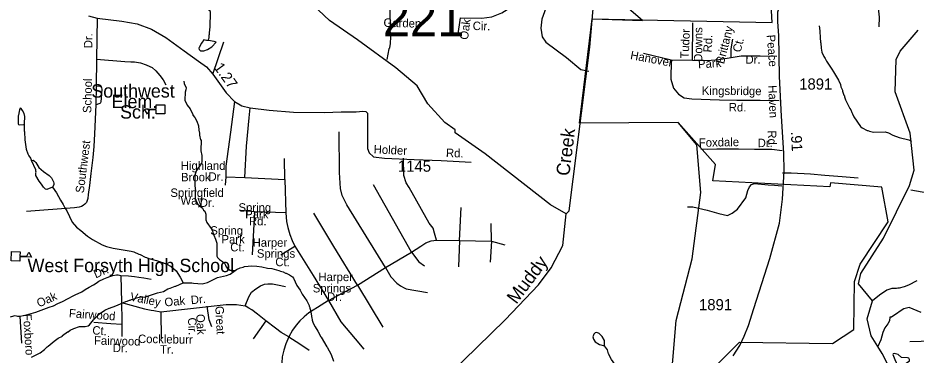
# Model space of a CAD drawing. Extents: x 1547597 to 1699558, y 810033 to 920809.
# Drawn here: x 1589892 to 1599977, y 843512 to 847300 of the extents above; entities that cross this region are included whole.
import ezdxf

# ---------------------------------------------------------------- set-up
doc = ezdxf.new("R2010")
doc.units = 0
for name, color, linetype in [('Exist Boundary Political City Limit New', 7, 'Continuous'), ('Exist Cultural Educational Facility High CELL', 7, 'Continuous'), ('Exist Cultural Educational Facility High Label', 7, 'Continuous'), ('Exist Hydrographic Creek Single Shore', 7, 'Continuous'), ('Exist Hydrographic Misc Water Feature', 7, 'Continuous'), ('Exist Road Non-System Type 51', 7, 'Continuous'), ('Exist Road Non-System Type 51 Label', 7, 'Continuous'), ('Exist Road Secondary Mileage Hundredths English Label', 7, 'Continuous'), ('Exist Road Secondary Structure Standard Bridge Number Label', 7, 'Continuous'), ('Exist Road Secondary Type 51 Attributed', 7, 'Continuous'), ('Exist Road Secondary Type 51 Label', 7, 'Continuous'), ('Exist Road Secondary Type 51 Number Label', 7, 'Continuous'), ('Map Preparation Boundary City Limit Buffer Line', 7, 'Continuous'), ('Old_Level_32', 7, 'Continuous')]:
    doc.layers.add(name, color=color, linetype=linetype)

msp = doc.modelspace()

# ---------------------------------------------------------------- linework, layer by layer
at = {"layer": 'Exist Boundary Political City Limit New'}
for points in [[(1596834, 842496), (1597993, 843658), (1599040, 843642), (1599279, 843799), (1599288, 844340), (1599351, 844533), (1599666, 845011), (1599594, 845397), (1599018, 845448), (1599009, 845401), (1597697, 845469), (1597727, 845653), (1597305, 846124), (1596197, 846118), (1596339, 847290), (1598360, 847250), (1598324, 847909)], [(1595522, 841579), (1594850, 841736), (1594723, 842018), (1594709, 842340), (1594709, 842340), (1594924, 842979), (1595951, 843051), (1596367, 842594), (1596609, 842749), (1596776, 842592), (1597209, 843009), (1597282, 843899), (1597465, 844594), (1597562, 845337), (1597514, 845873), (1597305, 846124), (1596197, 846118), (1596339, 847290), (1596905, 847270), (1596284, 847807)]]:
    msp.add_lwpolyline(points, dxfattribs=at)
at = {"layer": 'Exist Cultural Educational Facility High CELL'}
for points in [[(1591542, 846223), (1591444, 846222), (1591444, 846268), (1591369, 846266), (1591345, 846219), (1591315, 846275), (1591443, 846277), (1591443, 846323), (1591541, 846325)], [(1589818, 844674), (1589916, 844671), (1589915, 844625), (1589990, 844623), (1590015, 844669), (1590043, 844612), (1589915, 844615), (1589913, 844569), (1589815, 844572)]]:
    msp.add_lwpolyline(points, close=True, dxfattribs=at)
at = {"layer": 'Exist Hydrographic Creek Single Shore'}
for points in [[(1596047, 845100), (1596081, 845132), (1596314, 846972), (1596354, 847447), (1596483, 848403), (1596507, 848510), (1596491, 848987), (1596791, 850275), (1596938, 851299), (1596915, 851431), (1596842, 851593), (1596440, 852114), (1596104, 852640), (1596043, 852962), (1596038, 853212), (1596006, 853288)], [(1599872, 842994), (1599597, 843529), (1599550, 843610), (1599472, 843727), (1599430, 843920), (1599488, 844120), (1599330, 844314), (1599356, 844429), (1599612, 844827), (1599903, 845416), (1599955, 845589), (1599911, 846006), (1599742, 846469), (1599755, 846833), (1599798, 846925), (1600001, 847163)], [(1594690, 841408), (1594420, 841804), (1594323, 842029), (1594276, 842280), (1594273, 842654), (1594342, 842830), (1594740, 843298), (1595365, 843909), (1595737, 844302), (1595881, 844493), (1596009, 844743), (1596047, 845100)]]:
    msp.add_lwpolyline(points, dxfattribs=at)
at = {"layer": 'Exist Hydrographic Misc Water Feature'}
for points in [[(1593706, 847053), (1593390, 847270), (1593204, 847446), (1593090, 847577), (1592982, 847612), (1592399, 847637), (1592131, 847663), (1591732, 847775), (1591130, 848111)], [(1592033, 847046), (1592034, 847068), (1592038, 847076), (1592039, 847108), (1592043, 847116), (1592043, 847148), (1592047, 847156), (1592048, 847180), (1592052, 847188), (1592054, 847371), (1592039, 847382), (1592041, 847416), (1592046, 847461), (1592063, 847492), (1592075, 847511), (1592083, 847527), (1592093, 847543), (1592099, 847565), (1592109, 847616), (1592131, 847663)], [(1594070, 847386), (1594072, 847186), (1594069, 847162), (1594074, 847098), (1594071, 847002), (1594067, 846994), (1594063, 846962), (1594058, 846954), (1594033, 846832)], [(1595821, 847410), (1595774, 847286), (1595764, 847186), (1595779, 847086), (1595821, 847028), (1596053, 846856), (1596214, 846720), (1596303, 846703)], [(1598889, 847211), (1598896, 847154), (1598896, 847122), (1598900, 847106), (1598899, 847058), (1598903, 847050), (1598903, 847026), (1598907, 847018), (1598910, 846962), (1598921, 846914), (1598943, 846866), (1598956, 846846), (1598972, 846813), (1599031, 846723), (1599052, 846696), (1599107, 846600), (1599128, 846551), (1599134, 846525), (1599151, 846487), (1599151, 846479), (1599168, 846431), (1599174, 846423), (1599174, 846415), (1599186, 846379), (1599232, 846282), (1599244, 846266), (1599258, 846238), (1599262, 846222), (1599277, 846189), (1599352, 846080), (1599373, 846064), (1599429, 846035), (1599437, 846035), (1599453, 846027), (1599501, 846016), (1599629, 846020), (1599668, 846008), (1599716, 845983), (1599788, 845956), (1599895, 845929), (1599928, 845917)], [(1592033, 847046), (1592026, 847048), (1592010, 847048), (1591978, 847055), (1591954, 847017), (1591927, 846967), (1591925, 846959), (1591927, 846945), (1591941, 846931), (1591981, 846929), (1592021, 846946), (1592069, 846977), (1592118, 847026), (1592094, 847035), (1592033, 847046)], [(1596047, 845100), (1595874, 845202), (1595139, 845772), (1594800, 846008), (1594801, 846041), (1594685, 846125), (1594496, 846336), (1594374, 846539), (1594135, 846741), (1593706, 847053)], [(1591755, 846588), (1591760, 846564), (1591780, 846515), (1591779, 846491), (1591771, 846467), (1591766, 846376), (1591793, 846319), (1591825, 846279), (1591856, 846214), (1591856, 846208), (1591878, 846182), (1591899, 846142), (1591919, 846086), (1591922, 846038), (1591930, 846006), (1591929, 845982), (1591943, 845932), (1591949, 845929), (1591947, 845807), (1591956, 845753), (1591958, 845685), (1591954, 845669), (1591937, 845638), (1591915, 845614), (1591897, 845582), (1591888, 845566), (1591880, 845534), (1591877, 845471), (1591879, 845407), (1591882, 845399), (1591882, 845377), (1591886, 845370), (1591882, 845319), (1591881, 845259), (1591886, 845255), (1591912, 845206), (1591966, 845162), (1591977, 845141), (1591989, 845129), (1592003, 845097), (1592002, 845033), (1592012, 845001), (1592061, 844936), (1592080, 844896), (1592080, 844888), (1592088, 844872), (1592090, 844860), (1592112, 844816), (1592127, 844768), (1592125, 844624), (1592133, 844610), (1592157, 844585), (1592190, 844563), (1592210, 844545), (1592224, 844523), (1592230, 844503), (1592244, 844484), (1592275, 844466), (1592291, 844466), (1592299, 844462), (1592333, 844463)], [(1589962, 846101), (1589967, 846114), (1589968, 846194), (1589961, 846226), (1589945, 846259), (1589927, 846283), (1589917, 846288), (1589913, 846280), (1589911, 846267), (1589905, 846247), (1589900, 846207), (1589896, 846199), (1589895, 846111), (1589899, 846103), (1589909, 846099), (1589962, 846101)], [(1589962, 846101), (1589962, 846030), (1589966, 846022), (1589969, 845930), (1589984, 845826), (1590003, 845774), (1590015, 845750), (1590033, 845726), (1590043, 845700)], [(1602102, 845970), (1602064, 845967), (1601994, 845947), (1601757, 845853), (1601659, 845834), (1601580, 845807), (1601533, 845784), (1601487, 845748), (1601374, 845639), (1601324, 845602), (1601278, 845580), (1601235, 845569), (1601039, 845567), (1601006, 845556), (1600924, 845506), (1600899, 845505), (1600774, 845442), (1600589, 845366), (1600447, 845322), (1600302, 845321), (1600184, 845329), (1600045, 845343), (1599917, 845365)], [(1590043, 845700), (1590062, 845701), (1590078, 845691), (1590092, 845675), (1590127, 845620), (1590179, 845576), (1590244, 845529), (1590268, 845505), (1590291, 845458), (1590295, 845442), (1590295, 845426), (1590279, 845399)], [(1590279, 845399), (1590218, 845371), (1590203, 845376), (1590189, 845386), (1590179, 845398), (1590157, 845432), (1590130, 845465), (1590092, 845529), (1590093, 845561), (1590097, 845569), (1590093, 845577), (1590093, 845593), (1590043, 845700)], [(1590279, 845399), (1590326, 845334), (1590369, 845254), (1590400, 845205), (1590420, 845165), (1590442, 845133), (1590502, 845004), (1590549, 844948), (1590597, 844913), (1590672, 844848), (1590728, 844809), (1590839, 844752), (1590887, 844731), (1590963, 844714), (1591162, 844680), (1591194, 844672), (1591250, 844647), (1591266, 844643), (1591321, 844614), (1591337, 844610), (1591361, 844597), (1591417, 844581), (1591449, 844576), (1591558, 844539), (1591612, 844507), (1591667, 844458), (1591712, 844389), (1591746, 844323)], [(1591746, 844323), (1591846, 844323), (1591862, 844319), (1591962, 844314), (1592022, 844329), (1592134, 844384), (1592235, 844407), (1592275, 844422), (1592333, 844463)], [(1592333, 844463), (1592347, 844473), (1592388, 844493), (1592420, 844500), (1592436, 844508), (1592520, 844515), (1592576, 844512), (1592632, 844505), (1592696, 844489), (1592743, 844484), (1592823, 844463), (1592839, 844455), (1592871, 844447), (1592895, 844434), (1592903, 844434), (1592943, 844414), (1592974, 844391), (1592988, 844375), (1593025, 844293), (1593061, 844240), (1593084, 844195), (1593135, 844123), (1593162, 844071), (1593162, 844063), (1593170, 844047), (1593170, 844039), (1593182, 844007), (1593181, 843991), (1593185, 843983), (1593185, 843967), (1593189, 843959), (1593189, 843943), (1593193, 843935), (1593196, 843903), (1593208, 843871), (1593228, 843830), (1593259, 843782), (1593293, 843718), (1593298, 843713), (1593360, 843603), (1593365, 843600), (1593408, 843518), (1593437, 843444)], [(1590044, 843487), (1590141, 843539), (1590189, 843575), (1590220, 843604), (1590232, 843611), (1590299, 843667), (1590343, 843703), (1590391, 843726), (1590393, 843731), (1590448, 843773), (1590456, 843775), (1590480, 843793), (1590520, 843812), (1590584, 843832), (1590648, 843835), (1590680, 843842), (1590696, 843852), (1590739, 843908), (1590806, 843977), (1590869, 844016), (1590915, 844039), (1590919, 844039), (1590991, 844064), (1591103, 844113), (1591119, 844117), (1591144, 844128), (1591152, 844128), (1591168, 844136), (1591200, 844144), (1591224, 844155), (1591272, 844167), (1591296, 844166), (1591312, 844162), (1591460, 844212), (1591525, 844228), (1591577, 844257), (1591601, 844263), (1591657, 844286), (1591665, 844286), (1591746, 844323)], [(1599986, 844346), (1599893, 844299), (1599843, 844278), (1599789, 844263), (1599771, 844263), (1599756, 844259), (1599707, 844260), (1599650, 844243), (1599566, 844186), (1599488, 844120)], [(1600033, 843991), (1599901, 844045), (1599842, 844031), (1599809, 844012), (1599747, 843969), (1599729, 843958), (1599700, 843939), (1599684, 843938), (1599678, 843895), (1599662, 843864), (1599627, 843819), (1599605, 843764), (1599583, 843683), (1599550, 843610)], [(1599738, 843464), (1599771, 843388), (1599786, 843377), (1599877, 843427), (1599903, 843447), (1599904, 843464), (1599897, 843478), (1599883, 843482), (1599813, 843486), (1599776, 843520), (1599732, 843528), (1599722, 843525), (1599718, 843517), (1599738, 843464)]]:
    msp.add_lwpolyline(points, dxfattribs=at)
at = {"layer": 'Exist Road Non-System Type 51'}
for p, q in [((1590781, 847299), (1590774, 846835)), ((1594858, 847303), (1594827, 847095)), ((1592080, 846667), (1592205, 847030)), ((1590774, 846835), (1590772, 846535)), ((1590772, 846535), (1590767, 846325)), ((1592890, 845483), (1592887, 845721)), ((1592225, 845515), (1592220, 845422)), ((1592225, 845515), (1592440, 845509)), ((1592440, 845509), (1592890, 845483)), ((1592890, 845483), (1592900, 845109)), ((1594311, 844669), (1593886, 845426)), ((1592547, 845121), (1592393, 845138)), ((1594020, 844495), (1593587, 845202)), ((1594852, 844800), (1594870, 845172)), ((1592547, 845121), (1592524, 844637)), ((1592900, 845109), (1592547, 845121)), ((1595210, 844791), (1595205, 844991)), ((1592844, 844637), (1593002, 844735)), ((1594593, 844805), (1594852, 844800)), ((1594852, 844800), (1594838, 844505)), ((1594852, 844800), (1595210, 844791)), ((1595210, 844791), (1595196, 844555)), ((1595210, 844791), (1595361, 844750)), ((1594020, 844495), (1594311, 844669)), ((1593704, 844297), (1594020, 844495)), ((1591047, 844408), (1591055, 844102)), ((1593380, 844124), (1593704, 844297)), ((1593704, 844297), (1593988, 843825)), ((1592038, 843908), (1592018, 844062)), ((1589912, 843948), (1589931, 843646)), ((1591497, 843999), (1591499, 843693)), ((1592069, 843831), (1592038, 843908)), ((1592676, 843897), (1592532, 843696))]:
    msp.add_line(p, q, dxfattribs=at)
for points in [[(1599388, 847871), (1599423, 847774), (1599429, 847700), (1599476, 847606), (1599527, 847539), (1599547, 847445), (1599564, 847307), (1599560, 847199)], [(1594858, 847303), (1595100, 847297), (1595213, 847311), (1595327, 847356), (1595445, 847433), (1595449, 847439)], [(1597467, 846822), (1597471, 847245)], [(1597901, 846852), (1597901, 846952), (1597920, 847062)], [(1597228, 846826), (1596916, 846902)], [(1597901, 846852), (1597762, 846829), (1597636, 846818), (1597467, 846822)], [(1598413, 846865), (1598228, 846870), (1598094, 846870), (1598015, 846872), (1597901, 846852)], [(1590774, 846835), (1591094, 846810), (1591160, 846807), (1591200, 846805), (1591270, 846794), (1591331, 846773), (1591373, 846754), (1591399, 846744), (1591440, 846705), (1591486, 846655), (1591523, 846604), (1591554, 846550)], [(1597228, 846826), (1597223, 846613), (1597252, 846510), (1597310, 846442), (1597373, 846401), (1597458, 846392), (1597772, 846381), (1597965, 846375), (1598226, 846377), (1598439, 846372)], [(1597467, 846822), (1597228, 846826)], [(1590767, 846325), (1590791, 846334), (1590805, 846338), (1590821, 846346), (1590827, 846360), (1590832, 846396), (1590839, 846500), (1590835, 846516), (1590827, 846524), (1590814, 846528), (1590772, 846535)], [(1592324, 846362), (1592280, 846017), (1592228, 845634), (1592225, 845515)], [(1590767, 846325), (1590752, 845999), (1590744, 845857), (1590732, 845731), (1590709, 845551), (1590697, 845417), (1590682, 845318), (1590677, 845272), (1590671, 845248), (1590661, 845226), (1590642, 845206), (1590626, 845192), (1590604, 845181), (1590578, 845173), (1590526, 845166), (1589987, 845125)], [(1592440, 845509), (1592460, 845860), (1592489, 846176), (1592498, 846289)], [(1593587, 845202), (1593533, 845306), (1593513, 845385), (1593502, 845564), (1593499, 846019)], [(1597560, 845828), (1597639, 845826), (1597739, 845831), (1597985, 845830), (1598165, 845827), (1598358, 845826), (1598474, 845812)], [(1594593, 844805), (1594571, 844880), (1594556, 844938), (1594511, 844996), (1594285, 845394), (1594253, 845449), (1594226, 845531), (1594221, 845726)], [(1598479, 845561), (1598575, 845558), (1598793, 845547), (1598952, 845535), (1599149, 845518), (1599328, 845502)], [(1597410, 845179), (1597471, 845177), (1597630, 845139), (1597762, 845104), (1597860, 845082), (1597911, 845105), (1597971, 845151), (1598067, 845279), (1598090, 845361), (1598107, 845404), (1598128, 845429), (1598165, 845441), (1598316, 845426), (1598386, 845421), (1598471, 845414)], [(1592900, 845109), (1592909, 845014), (1592924, 844947), (1592947, 844866), (1592973, 844799), (1593002, 844735)], [(1593704, 844297), (1593441, 844732), (1593215, 845106)], [(1593002, 844735), (1593206, 844408), (1593380, 844124)], [(1594311, 844669), (1594416, 844735), (1594471, 844773), (1594534, 844796), (1594593, 844805)], [(1594311, 844669), (1594392, 844558), (1594456, 844515)], [(1594020, 844495), (1594080, 844393), (1594146, 844321), (1594187, 844289), (1594230, 844269), (1594253, 844257), (1594491, 844216)], [(1589912, 843948), (1589954, 843955), (1590016, 843971), (1590093, 843993), (1590181, 844028), (1590243, 844049), (1590292, 844067), (1590340, 844090), (1590392, 844113), (1590455, 844146), (1590513, 844177), (1590542, 844193), (1590568, 844205), (1590608, 844224), (1590646, 844248), (1590693, 844275), (1590739, 844302), (1590770, 844320), (1590802, 844341), (1590858, 844367), (1590895, 844384), (1590923, 844396), (1590959, 844407), (1590997, 844413), (1591019, 844412), (1591047, 844408)], [(1591047, 844408), (1591135, 844403), (1591201, 844394), (1591249, 844387), (1591307, 844380), (1591388, 844365)], [(1592442, 844065), (1592483, 844165), (1592516, 844219), (1592563, 844255), (1592616, 844291), (1592662, 844307), (1592699, 844313), (1592749, 844313), (1592806, 844302), (1592898, 844281)], [(1593380, 844124), (1593256, 844047), (1593160, 843985), (1593106, 843942), (1593058, 843897), (1593015, 843850), (1592975, 843791), (1592933, 843718)], [(1593380, 844124), (1593518, 843886), (1593677, 843695), (1593775, 843579)], [(1591055, 844102), (1591312, 844032), (1591388, 844016), (1591419, 844012), (1591497, 843999)], [(1591055, 844102), (1591060, 843899), (1591059, 843857), (1591059, 843719)], [(1591497, 843999), (1592229, 844081), (1592346, 844082), (1592442, 844065)], [(1592676, 843897), (1592582, 843971), (1592517, 844019), (1592486, 844041), (1592442, 844065)], [(1589318, 843905), (1589432, 843927), (1589577, 843923), (1589628, 843936), (1589691, 843946), (1589772, 843943), (1589819, 843946), (1589860, 843955), (1589886, 843950), (1589912, 843948)], [(1591059, 843857), (1590935, 843865), (1590743, 843878)], [(1592933, 843718), (1592848, 843765), (1592785, 843813), (1592676, 843897)], [(1592933, 843718), (1592900, 843640), (1592879, 843568), (1592860, 843492), (1592854, 843424), (1592850, 843310), (1592851, 843230)], [(1592933, 843718), (1593057, 843639), (1593162, 843569)], [(1596478, 843617), (1596477, 843675), (1596454, 843721), (1596420, 843753), (1596392, 843765), (1596374, 843761), (1596359, 843746), (1596349, 843717), (1596354, 843690), (1596373, 843661), (1596424, 843631), (1596478, 843617)], [(1601634, 843172), (1601591, 843243), (1601556, 843323), (1601556, 843417), (1601552, 843476), (1601528, 843532), (1601465, 843615), (1601382, 843675), (1601319, 843713), (1601222, 843716), (1601124, 843696), (1600936, 843664), (1600794, 843664), (1600654, 843675), (1600515, 843678), (1600286, 843671), (1599906, 843661)], [(1596906, 842887), (1596861, 842906), (1596792, 842959), (1596730, 843030), (1596691, 843138), (1596658, 843272), (1596648, 843334), (1596603, 843400), (1596557, 843462), (1596524, 843527), (1596511, 843570), (1596478, 843617)]]:
    msp.add_lwpolyline(points, dxfattribs=at)
at = {"layer": 'Exist Road Secondary Type 51 Attributed'}
for points in [[(1597925, 843504), (1597998, 843619), (1598049, 843724), (1598096, 843846), (1598156, 844034), (1598337, 844599), (1598444, 844994), (1598477, 845262), (1598496, 845578), (1598491, 845782), (1598468, 846195), (1598445, 846642), (1598436, 847101), (1598424, 847258), (1598426, 847367), (1598543, 847717), (1598590, 847814)], [(1590683, 847322), (1590781, 847299), (1591060, 847262), (1591229, 847232), (1591390, 847175), (1591552, 847080), (1591758, 846929), (1591919, 846816), (1592011, 846749), (1592080, 846667), (1592232, 846459), (1592324, 846362), (1592405, 846312), (1592498, 846289), (1592712, 846263), (1592987, 846243), (1593335, 846237), (1593520, 846246), (1593690, 846244), (1593765, 846252), (1593799, 846250), (1593817, 846229), (1593819, 846193), (1593819, 845980), (1593819, 845833), (1593835, 845785), (1593883, 845741), (1594009, 845723), (1594343, 845710), (1594646, 845700), (1594981, 845680)]]:
    msp.add_lwpolyline(points, dxfattribs=at)
at = {"layer": 'Map Preparation Boundary City Limit Buffer Line'}
for points in [[(1596834, 842496), (1597993, 843658), (1599040, 843642), (1599279, 843799), (1599288, 844340), (1599351, 844533), (1599666, 845011), (1599594, 845397), (1599018, 845448), (1599009, 845401), (1597697, 845469), (1597727, 845653), (1597305, 846124), (1596197, 846118), (1596339, 847290), (1598360, 847250), (1598324, 847909)], [(1595522, 841579), (1594850, 841736), (1594723, 842018), (1594709, 842340), (1594709, 842340), (1594924, 842979), (1595951, 843051), (1596367, 842594), (1596609, 842749), (1596776, 842592), (1597209, 843009), (1597282, 843899), (1597465, 844594), (1597562, 845337), (1597514, 845873), (1597305, 846124), (1596197, 846118), (1596339, 847290), (1596905, 847270), (1596284, 847807)]]:
    msp.add_lwpolyline(points, dxfattribs=at)

# ---------------------------------------------------------------- texts
at = {"layer": 'Exist Cultural Educational Facility High Label'}
for s, p in [('Southwest', (1590716, 846405)), ('Elem.', (1590944, 846287)), ('Sch.', (1591039, 846169)), ('West Forsyth High School', (1590000, 844444))]:
    msp.add_text(s, height=150, dxfattribs=at).set_placement(p)
at = {"layer": 'Exist Road Non-System Type 51 Label'}
for s, rotation, p in [('Garden', 358.4068, (1593996, 847201)), ('Oak', 82.5022, (1594945, 847051)), ('Cir.', 358.4067, (1594998, 847165)), ('Tudor', 87.5799, (1597424, 846842)), ('Downs', 89.9075, (1597577, 846807)), ('Brittany', 75.9254, (1597820, 846777)), ('Dr.', 89.1855, (1590727, 846959)), ('Rd.', 87.5799, (1597683, 846911)), ('Ct.', 75.9254, (1598007, 846907)), ('Hanover', 349.2969, (1596763, 846839)), ('Park', 3.6235, (1597532, 846733)), ('Dr.', 359.6574, (1598062, 846786)), ('School', 88.6092, (1590715, 846230)), ('Kingsbridge', 359.6269, (1597571, 846436)), ('Rd.', 359.6269, (1597874, 846250)), ('Foxdale', 1.1551, (1597539, 845851)), ('Dr.', 0.1484, (1598199, 845848)), ('Southwest', 82.8093, (1590631, 845328)), ('Dr.', 22.5389, (1590765, 844373)), ('Valley', 348.2903, (1591145, 844126)), ('Oak', 24.0138, (1590128, 844046)), ('Oak', 5.1478, (1591541, 844058)), ('Dr.', 5.1478, (1591837, 844083)), ('Fairwood', 356.1521, (1590462, 843936)), ('Great', 272.9588, (1592108, 844061)), ('Foxboro', 273.727, (1589949, 843972)), ('Cir.', 272.9588, (1591800, 843932)), ('Oak', 272.9588, (1591893, 843971)), ('Ct.', 356.1521, (1590725, 843745)), ('Fairwood', 358.6849, (1590745, 843630)), ('Cockleburr', 359.1641, (1591240, 843648)), ('Dr.', 359.8348, (1590957, 843545)), ('Tr.', 359.8911, (1591488, 843528))]:
    msp.add_text(s, height=95, rotation=rotation, dxfattribs=at).set_placement(p)
for s, p in [('Highland', (1591721, 845593)), ('Brook', (1591724, 845464)), ('Dr.', (1592032, 845470)), ('Springfield', (1591604, 845289)), ('Way', (1591718, 845201)), ('Dr.', (1591934, 845177)), ('Spring', (1592369, 845123)), ('Park', (1592444, 845047)), ('Rd.', (1592486, 844970)), ('Spring', (1592052, 844865)), ('Park', (1592178, 844766)), ('Harper', (1592527, 844729)), ('Ct.', (1592276, 844677)), ('Springs', (1592575, 844606)), ('Ct.', (1592782, 844511)), ('Harper', (1593266, 844343)), ('Springs', (1593203, 844216)), ('Dr.', (1593363, 844121))]:
    msp.add_text(s, height=95, dxfattribs=at).set_placement(p)
at = {"layer": 'Exist Road Secondary Mileage Hundredths English Label'}
for s, rotation, p in [('1.27', 306.0462, (1592086, 846744)), ('.91', 273.1869, (1598571, 846021))]:
    msp.add_text(s, height=120, rotation=rotation, dxfattribs=at).set_placement(p)
at = {"layer": 'Exist Road Secondary Structure Standard Bridge Number Label'}
msp.add_text('221', height=410.1, dxfattribs=at).set_placement((1593990, 847094))
at = {"layer": 'Exist Road Secondary Type 51 Label'}
for s, rotation, p in [('Peace', 274.3768, (1598300, 847108)), ('Haven', 272.4519, (1598317, 846542)), ('Rd.', 271.5122, (1598312, 846035)), ('Holder', 357.3232, (1593885, 845778)), ('Rd.', 358.115, (1594697, 845738))]:
    msp.add_text(s, height=95, rotation=rotation, dxfattribs=at).set_placement(p)
at = {"layer": 'Exist Road Secondary Type 51 Number Label'}
for s, p in [('1891', (1598665, 846495)), ('1145', (1594159, 845572)), ('1891', (1597540, 844016))]:
    msp.add_text(s, height=125, dxfattribs=at).set_placement(p)
at = {"layer": 'Old_Level_32'}
for s, rotation, p in [('Creek', 82.7825, (1596083, 845519)), ('Muddy', 52.9605, (1595489, 844075))]:
    msp.add_text(s, height=150, rotation=rotation, dxfattribs=at).set_placement(p)

doc.saveas('drawing.dxf')
